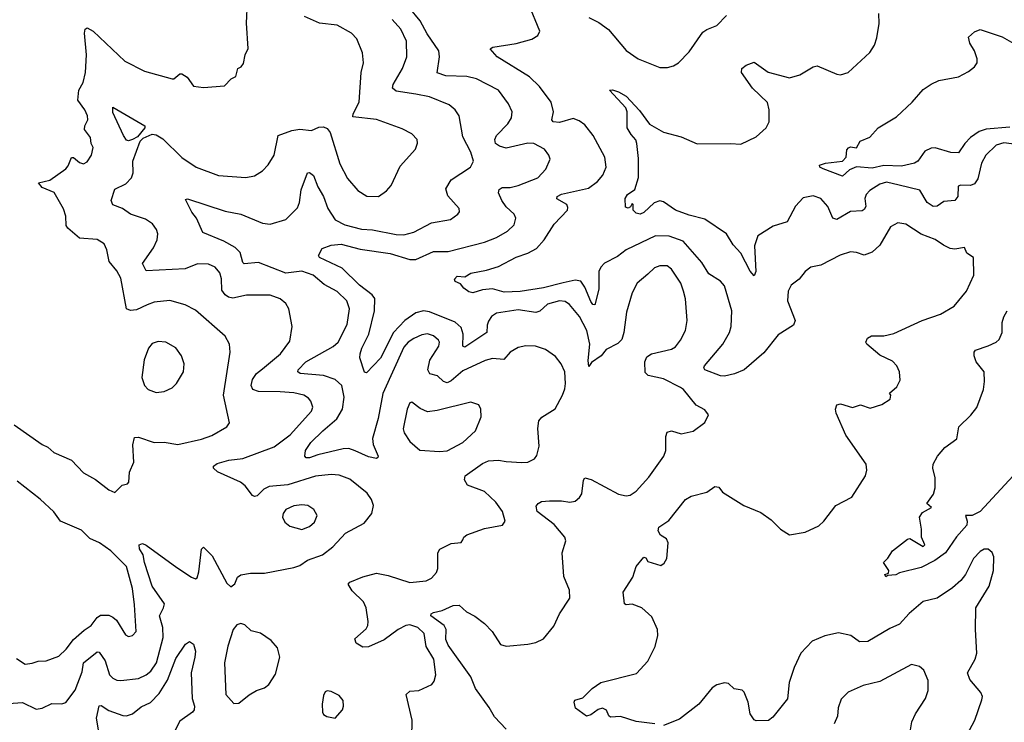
# Model space of a CAD drawing. Extents: x 1468344 to 1613994, y 525695 to 643861.
# Tile 257 of 427: x 1560581 to 1565587, y 585563 to 589134. Entities that reach past the tile are written whole.
import ezdxf

# ---------------------------------------------------------------- set-up
doc = ezdxf.new("R2010")
doc.units = 0

msp = doc.modelspace()

# ---------------------------------------------------------------- linework, layer by layer
at = {"layer": '0CON10XD'}
for points in [[(1561065, 586731.2), (1561101.7, 586768.3), (1561130, 586775), (1561136.4, 586783.6), (1561139.2, 586835), (1561160.8, 586885), (1561155.8, 586974.2), (1561165, 587010), (1561185, 587012), (1561265, 586985.8), (1561315, 586986.9), (1561385, 586975.5), (1561505, 587001.5), (1561558.5, 587021.5), (1561635, 587064.2), (1561648.6, 587085), (1561617.7, 587225), (1561651.1, 587445), (1561647.1, 587485), (1561625.8, 587525), (1561475, 587658.1), (1561423.3, 587685), (1561345, 587706.5), (1561265, 587698.2), (1561229.2, 587685), (1561175, 587659.3), (1561145, 587656.4), (1561125, 587664.3), (1561095, 587820), (1561075, 587857.8), (1561036.2, 587905), (1561024.4, 587965), (1561011.4, 587995), (1560975, 588017.3), (1560885, 588023.3), (1560826.7, 588075), (1560817.7, 588087.7), (1560815.7, 588135), (1560803.2, 588173.2), (1560755.8, 588255.8), (1560695, 588281.4), (1560676.7, 588305), (1560735, 588317.8), (1560815, 588376), (1560828.3, 588391.7), (1560845, 588433.3), (1560855, 588433.8), (1560885, 588408.8), (1560905, 588402), (1560925, 588411.2), (1560946, 588445), (1560954, 588485), (1560944.3, 588505), (1560940.8, 588535), (1560910.6, 588575), (1560913.1, 588595), (1560927.5, 588625), (1560926, 588645), (1560912.5, 588675), (1560876.5, 588725), (1560881.9, 588775), (1560904.3, 588815), (1560915.6, 588865), (1560920.9, 588955), (1560910.4, 589065), (1560913.8, 589086.2), (1560925, 589092.9), (1560955, 589075.6), (1561115, 588922.9), (1561215, 588872.9), (1561356.1, 588833.9), (1561365, 588833.8), (1561395, 588858), (1561405, 588858), (1561432.2, 588842.2), (1561465, 588796.7), (1561515, 588790), (1561621.7, 588798.3), (1561657, 588833), (1561680, 588845), (1561690, 588885), (1561706.4, 588893.6), (1561719.5, 588910.5), (1561727.5, 588955), (1561743, 588987), (1561734.1, 589115.9), (1561740, 589225)], [(1563055, 585528.6), (1562995, 585591.9), (1562968.8, 585638.8), (1562898.9, 585735), (1562875.5, 585795), (1562759.2, 585955), (1562747.7, 585985), (1562748.8, 586035), (1562740, 586055), (1562670.8, 586105), (1562672.8, 586115), (1562685, 586121.4), (1562729, 586131), (1562785, 586157.3), (1562815, 586159.2), (1562853.1, 586125), (1562895, 586103.1), (1562945, 586066.1), (1562982.9, 586025), (1563025, 585959.5), (1563055, 585950.5), (1563165, 585960.5), (1563205, 585969.4), (1563245, 585987.5), (1563297.6, 586052.4), (1563325.6, 586114.4), (1563378.6, 586195), (1563376, 586235), (1563347.1, 586305), (1563339.2, 586425), (1563357.5, 586485), (1563352.5, 586505), (1563298.2, 586568.2), (1563212, 586635), (1563207.5, 586662.5), (1563217.5, 586675), (1563235, 586685.8), (1563275, 586689.1), (1563335, 586689.6), (1563378.3, 586681.7), (1563405, 586686.5), (1563426.9, 586705), (1563438.5, 586725), (1563446.9, 586793.1), (1563455, 586806.2), (1563486.7, 586796.7), (1563625, 586722.9), (1563665, 586714.3), (1563685, 586718), (1563715, 586738), (1563780.4, 586809.6), (1563855.8, 586915), (1563865.6, 586945), (1563865.8, 587015), (1563872.5, 587037.5), (1563895, 587043.8), (1563945, 587030), (1564005, 587042.5), (1564065, 587086.2), (1564083.8, 587125), (1564065, 587152), (1564020.8, 587175), (1563955.6, 587255), (1563941.4, 587265), (1563855, 587309.3), (1563776.2, 587325), (1563760.4, 587340.4), (1563758.9, 587395), (1563768.9, 587421.1), (1563793.9, 587436.1), (1563895, 587459.1), (1563915, 587471.9), (1563940.6, 587505), (1563966.3, 587553.7), (1563975.6, 587605), (1563966.9, 587715), (1563956.4, 587755), (1563941.8, 587795), (1563895, 587865.6), (1563873.3, 587883.3), (1563835, 587883.8), (1563807.9, 587872.1), (1563775, 587841.1), (1563720, 587795), (1563694.7, 587745.3), (1563667.1, 587647.1), (1563653.1, 587545), (1563642, 587508), (1563621.7, 587488.3), (1563562.2, 587457.8), (1563536.7, 587425), (1563488.8, 587391.2), (1563475, 587371.2), (1563471.5, 587401.5), (1563480, 587485), (1563464.1, 587555), (1563427.2, 587625), (1563376.7, 587686.7), (1563355, 587701.5), (1563325, 587704.6), (1563265, 587688.4), (1563225, 587653.4), (1563205, 587645.3), (1563115, 587659.2), (1563005, 587642.7), (1562980, 587625), (1562965, 587602.5), (1562957.7, 587582.3), (1562956.3, 587543.7), (1562845, 587469.1), (1562834.6, 587474.6), (1562835.2, 587535.2), (1562825, 587569.5), (1562795, 587596.6), (1562665, 587649.2), (1562635, 587654.2), (1562595, 587644.8), (1562538.9, 587605), (1562482.1, 587545), (1562415, 587414.4), (1562345, 587338.8), (1562335, 587343.3), (1562310.8, 587415), (1562312, 587435), (1562320.5, 587465), (1562356.8, 587535), (1562384.7, 587655), (1562386.3, 587716.3), (1562373.2, 587735), (1562308.6, 587785), (1562220.3, 587870.3), (1562105, 587924.5), (1562100, 587935), (1562118.3, 587971.7), (1562165, 587988.2), (1562215, 587992.7), (1562312, 587968), (1562465, 587945.3), (1562565, 587915.8), (1562595, 587915.8), (1562685, 587955.9), (1562760, 587955), (1562945, 588003.2), (1563005, 588026.4), (1563061.4, 588058.6), (1563095, 588091.2), (1563104.3, 588125), (1563094.4, 588145), (1563055, 588182.7), (1563033.3, 588215), (1563015.8, 588254.2), (1563019.1, 588270.9), (1563035, 588280.6), (1563075, 588281.1), (1563115, 588290.4), (1563215, 588330.5), (1563256.5, 588373.5), (1563278.5, 588425), (1563271.9, 588445), (1563249.4, 588475), (1563195, 588504.6), (1563165, 588507.1), (1563055, 588481.5), (1563021.2, 588491.2), (1563001.1, 588505), (1562997.5, 588525), (1563005.6, 588545), (1563063.6, 588605), (1563080.9, 588635), (1563084.4, 588665), (1563066, 588706), (1563015.9, 588775.9), (1562903.1, 588833.1), (1562854.6, 588844.6), (1562747.6, 588847.6), (1562703.8, 588863.8), (1562715.4, 588944.6), (1562711.5, 588975), (1562652.5, 589062.5), (1562617.1, 589127.1), (1562560.8, 589195)], [(1564781.8, 587021.8), (1564732.9, 587135), (1564729.2, 587155), (1564735, 587176.7), (1564755, 587181.2), (1564815, 587163.8), (1564855.8, 587175.8), (1564905, 587160), (1564965, 587178.8), (1565007.5, 587205), (1565010, 587225), (1565003.9, 587236.1), (1565041.1, 587268.9), (1565057.9, 587302.1), (1565054.3, 587344.3), (1565040, 587375), (1565018.8, 587398.8), (1564955, 587429.2), (1564887.5, 587485), (1564882.5, 587495), (1564891.2, 587515), (1564912.6, 587527.4), (1564975, 587527.5), (1565025, 587538.5), (1565168.8, 587605), (1565263.4, 587636.6), (1565332, 587678), (1565395.6, 587755), (1565432, 587835), (1565430, 587925), (1565397, 587947), (1565385, 587976.7), (1565335, 587966.9), (1565311.3, 587971.3), (1565278.6, 587988.6), (1565235, 588016.9), (1565165, 588044.5), (1565086, 588095), (1565045, 588102.2), (1565009.3, 588080.7), (1564955, 587988.1), (1564915, 587953.1), (1564875, 587937.1), (1564835, 587951.5), (1564805, 587953.3), (1564753.1, 587936.9), (1564655, 587886.7), (1564603, 587877), (1564574, 587855), (1564544.2, 587815.8), (1564503.8, 587785), (1564487.5, 587755), (1564485.6, 587705), (1564524.3, 587605), (1564515, 587582), (1564438, 587532), (1564365, 587440.8), (1564265.3, 587354.7), (1564215, 587333.6), (1564165, 587321.5), (1564145, 587323.6), (1564065, 587354.3), (1564060, 587365), (1564063.1, 587375), (1564156.2, 587485), (1564189.5, 587545), (1564199.1, 587575), (1564201.8, 587655), (1564165, 587782), (1564145, 587805.6), (1564085, 587842), (1564049.3, 587899.3), (1563955, 588007.9), (1563884, 588034), (1563813.8, 588035), (1563665.3, 587964.7), (1563619.9, 587930.1), (1563555, 587896.9), (1563535, 587875.8), (1563526.2, 587855), (1563525.3, 587765), (1563505, 587684.2), (1563495, 587687.1), (1563485, 587702.5), (1563455.2, 587775.2), (1563434.3, 587804.3), (1563405, 587810.6), (1563343.7, 587796.3), (1563245, 587772), (1563125, 587753), (1563045, 587749), (1562985, 587766.8), (1562935, 587761.8), (1562885, 587745.6), (1562865, 587751.1), (1562838.7, 587768.7), (1562822, 587792), (1562795, 587803.8), (1562792, 587815), (1562805, 587830.8), (1562845, 587826.7), (1562874.3, 587845.7), (1562955, 587860.4), (1563015, 587880), (1563105, 587927.3), (1563165, 587947.7), (1563208.6, 587971.4), (1563248.5, 588015), (1563298.9, 588095), (1563366.2, 588165), (1563368.8, 588178.8), (1563362.5, 588195), (1563312.7, 588222.7), (1563314.3, 588235), (1563335, 588246.4), (1563472.5, 588277.5), (1563518.1, 588311.9), (1563546.1, 588343.9), (1563563.6, 588385), (1563556.9, 588435), (1563496.1, 588545), (1563455, 588598.8), (1563425, 588620.4), (1563395, 588630.8), (1563325, 588611.2), (1563294, 588615), (1563287.1, 588625), (1563294.4, 588665), (1563283.6, 588715), (1563224.1, 588794.1), (1563173.4, 588843.4), (1563008, 588945), (1562974, 588985), (1562985.9, 588994.1), (1563105, 589013.3), (1563184.6, 589035.4), (1563216.3, 589053.7), (1563225.6, 589075), (1563170.1, 589210.1)], [(1565648.9, 588498.9), (1565585, 588507.6), (1565545, 588496.6), (1565492.5, 588445), (1565472, 588405), (1565452.3, 588325), (1565435, 588299.5), (1565415, 588290.4), (1565366.8, 588293.2), (1565352.2, 588287.8), (1565350.6, 588235), (1565335.4, 588214.6), (1565280, 588210), (1565245, 588185.6), (1565225, 588184.6), (1565195.6, 588205), (1565157.1, 588267.1), (1565052.8, 588292.7), (1564987.9, 588307.9), (1564955, 588297.3), (1564904.2, 588265.8), (1564884.5, 588245), (1564878.8, 588225), (1564883.6, 588185), (1564875, 588168.6), (1564865, 588162.9), (1564805, 588158.9), (1564735, 588117.8), (1564715.4, 588125.4), (1564690.5, 588185), (1564654.6, 588224.6), (1564615, 588238.9), (1564565, 588228.5), (1564525, 588185.6), (1564483.3, 588106.7), (1564412, 588085), (1564334.4, 588035), (1564316.4, 587985), (1564324.3, 587855), (1564315, 587832), (1564295, 587856), (1564247.9, 587947.9), (1564209.4, 587989.4), (1564175.2, 588045.2), (1564065, 588120), (1563985, 588139.6), (1563915, 588165.7), (1563855, 588207.5), (1563835, 588213.5), (1563806.6, 588203.4), (1563755, 588153.8), (1563735, 588146.2), (1563715, 588151.2), (1563700, 588165), (1563700, 588195), (1563695, 588200), (1563687.5, 588182.5), (1563675, 588176.7), (1563661.4, 588181.4), (1563660, 588225), (1563672.2, 588245), (1563708.5, 588271.5), (1563727.8, 588332.2), (1563728.1, 588428.1), (1563719.2, 588505), (1563713.2, 588523.2), (1563689.5, 588549.5), (1563670, 588585), (1563668.9, 588665), (1563663.1, 588685), (1563580, 588775), (1563595, 588776.7), (1563625, 588766.4), (1563665, 588744.5), (1563731.7, 588671.7), (1563783.6, 588603.6), (1563855, 588562.5), (1563945, 588538.9), (1564025, 588502.9), (1564195.4, 588505.4), (1564248.3, 588501.7), (1564325, 588538.5), (1564376, 588584), (1564391.2, 588615), (1564392.5, 588675), (1564382.8, 588712.8), (1564307.1, 588785), (1564251.2, 588865), (1564253.3, 588885), (1564275, 588903.3), (1564315, 588917.5), (1564387, 588867), (1564495, 588838), (1564546.8, 588853.2), (1564615, 588894), (1564635, 588900), (1564735, 588856.2), (1564755, 588853.8), (1564792.5, 588865), (1564903, 588967), (1564928, 589005), (1564939.1, 589040.9), (1564951.1, 589115), (1564949.5, 589165)], [(1562575.6, 585485), (1562576.9, 585575), (1562545.9, 585704.1), (1562565, 585721.2), (1562610, 585725), (1562676.2, 585755), (1562687.6, 585772.4), (1562696.1, 585803.9), (1562686.7, 585885), (1562648.4, 585948.4), (1562638.2, 586015), (1562605.6, 586045), (1562565, 586059.1), (1562545, 586055.3), (1562505.7, 586034.3), (1562435, 585981.8), (1562355, 585947.3), (1562325, 585945.6), (1562292, 585965), (1562285, 585987.5), (1562342.4, 586037.6), (1562351.4, 586055), (1562352.9, 586075), (1562342, 586145), (1562329.2, 586175), (1562270.7, 586230.7), (1562251.2, 586265), (1562260, 586275), (1562325, 586302.9), (1562395, 586320.8), (1562455, 586308.9), (1562565, 586273.8), (1562647.4, 586282.6), (1562675, 586295.8), (1562700, 586325), (1562706.7, 586345), (1562707.8, 586425), (1562717.2, 586442.8), (1562775, 586472.5), (1562825, 586477.5), (1562835, 586490), (1562840, 586505), (1562855, 586516.2), (1562945, 586548.6), (1563035.5, 586564.5), (1563049.4, 586585), (1563036.7, 586635), (1563001.5, 586681.5), (1562945, 586735.5), (1562857.9, 586767.9), (1562843.5, 586795), (1562846.9, 586815), (1562935, 586879.2), (1562965, 586891.8), (1563015, 586896.2), (1563055, 586888.2), (1563135, 586884.4), (1563165, 586885.8), (1563197.9, 586902.1), (1563210.9, 586919.1), (1563222.6, 586967.4), (1563215.7, 587055.7), (1563220.6, 587095), (1563235.5, 587114.5), (1563303.1, 587156.9), (1563340.8, 587225), (1563352.2, 587257.8), (1563356.5, 587285), (1563352.2, 587345), (1563334.6, 587384.6), (1563305, 587422), (1563255, 587457.5), (1563204.3, 587474.3), (1563155, 587476.9), (1563115, 587467.5), (1563075, 587444.4), (1563042.8, 587407.2), (1562985, 587412.9), (1562947.6, 587402.4), (1562835, 587350), (1562775, 587298), (1562755, 587288.2), (1562735.6, 587295), (1562705, 587324.6), (1562665.7, 587335), (1562656.7, 587355), (1562667.2, 587402.8), (1562711.8, 587475), (1562715.5, 587495), (1562711.1, 587505), (1562685, 587527.9), (1562655, 587538.2), (1562625, 587532.5), (1562585, 587514.5), (1562556.7, 587495), (1562535, 587470), (1562426.7, 587235), (1562403.5, 587106.5), (1562375.3, 587005), (1562378, 586975), (1562404, 586915), (1562401.7, 586908.3), (1562395, 586904.5), (1562355, 586912.7), (1562287, 586943), (1562255, 586954.1), (1562225, 586953.1), (1562097.1, 586922.9), (1562055, 586907.1), (1562038, 586908), (1562031.2, 586915), (1562033.5, 586945), (1562062.1, 586985), (1562121.8, 587045), (1562194.4, 587105.6), (1562222.6, 587155), (1562230.5, 587215), (1562218.8, 587275), (1562185, 587306.2), (1562125.6, 587325.6), (1562006.4, 587336.4), (1561995.8, 587345), (1561996.9, 587355), (1562035.4, 587395), (1562175, 587472.4), (1562200.8, 587495), (1562245.4, 587585), (1562258.2, 587665), (1562244.5, 587705), (1562195, 587752.7), (1562128.7, 587788.7), (1562073.1, 587835), (1562015, 587856.2), (1561935, 587846.2), (1561795, 587900.2), (1561722.5, 587892.5), (1561715, 587900), (1561701.3, 587951.3), (1561676.6, 587976.6), (1561618.5, 588008.5), (1561511.5, 588051.5), (1561480.8, 588125), (1561456.4, 588155), (1561425, 588220), (1561435, 588223.8), (1561625, 588160), (1561705, 588145.3), (1561815, 588100), (1561855, 588095.5), (1561935, 588119.1), (1561993, 588177), (1562003.4, 588205), (1562011.6, 588268.4), (1562045, 588356), (1562055, 588357.5), (1562075, 588341.4), (1562096.8, 588285), (1562126.2, 588235), (1562147.1, 588175), (1562185, 588116.7), (1562235, 588091.8), (1562319.6, 588069.6), (1562375, 588065.3), (1562495, 588041.6), (1562535, 588041.3), (1562585, 588053.8), (1562675, 588100.9), (1562772.1, 588117.9), (1562808.8, 588145), (1562816.7, 588156.7), (1562816.2, 588175), (1562758.6, 588238.6), (1562748.2, 588275), (1562775, 588319.4), (1562872.5, 588385), (1562888.2, 588415), (1562875, 588460), (1562835, 588538.8), (1562815.8, 588645), (1562795.8, 588675), (1562765, 588701.1), (1562665, 588741.2), (1562595, 588755.4), (1562495, 588770.8), (1562476.7, 588785), (1562479.2, 588805), (1562526.9, 588885), (1562548.8, 588945), (1562548.2, 589025), (1562519.6, 589085), (1562475, 589135.4)], [(1562209.4, 588400.6), (1562247.3, 588327.3), (1562300, 588265), (1562346.4, 588236.4), (1562405, 588235.6), (1562446.7, 588263.3), (1562469.5, 588290.5), (1562515, 588390), (1562593.3, 588475), (1562603.6, 588506.4), (1562601.2, 588525), (1562575, 588553.3), (1562525, 588578.8), (1562395, 588627.1), (1562275, 588640), (1562276.7, 588655), (1562307.1, 588715), (1562317.1, 588865), (1562328.9, 588915), (1562324.3, 588965), (1562295, 589036.7), (1562268.8, 589065), (1562195, 589105.7), (1562105.4, 589115.4), (1562029.1, 589149.1)], [(1563474.3, 589144.3), (1563525, 589118.9), (1563575, 589084.1), (1563665, 588976.4), (1563725, 588935.6), (1563835, 588890), (1563875, 588890), (1563905, 588898.8), (1563930, 588915), (1563985, 588970), (1564055, 589070.6), (1564075, 589084.4), (1564126.1, 589103.9), (1564175.3, 589154.7)], [(1565615, 588586.8), (1565495, 588576.7), (1565458.9, 588565), (1565415.4, 588535), (1565386, 588505), (1565353.6, 588456.4), (1565315, 588458.2), (1565235, 588481.8), (1565215, 588481.6), (1565183.2, 588465), (1565147.5, 588415), (1565130, 588405), (1565065, 588388.6), (1564975, 588392.5), (1564915, 588380), (1564835, 588385.8), (1564799.4, 588370.6), (1564765, 588338.9), (1564665.5, 588375.5), (1564650, 588385), (1564647.5, 588395), (1564677.5, 588405), (1564765, 588414.2), (1564783.8, 588435), (1564787, 588473), (1564795, 588482.5), (1564805, 588487.5), (1564835, 588482.5), (1564853.8, 588516.2), (1564903.6, 588536.4), (1564946.7, 588585), (1565039.1, 588640.9), (1565118, 588715), (1565175, 588779.2), (1565214.6, 588805.4), (1565255, 588825.5), (1565355, 588843.5), (1565405, 588870), (1565435.8, 588895), (1565448.6, 588915), (1565449.4, 588935), (1565436.4, 588975), (1565411.8, 589015), (1565404.3, 589045), (1565435, 589071.2), (1565465, 589083.3), (1565475, 589081.2), (1565576, 589046), (1565635, 589012.2)], [(1561135, 588517.8), (1561125, 588521.4), (1561108.1, 588545), (1561055, 588662), (1561055, 588688.8), (1561218, 588595), (1561217.1, 588585), (1561180.9, 588539.1), (1561155, 588524.6), (1561135, 588517.8)], [(1560525, 585658.5), (1560595, 585663.5), (1560665, 585630), (1560695, 585635.6), (1560745, 585659.5), (1560795, 585656.7), (1560815, 585664.2), (1560863.7, 585726.3), (1560899.3, 585820.7), (1560906.2, 585865), (1560975, 585920.9), (1560985, 585919.4), (1561016.1, 585875), (1561037.7, 585805), (1561055, 585787.1), (1561075, 585778.2), (1561095, 585775.5), (1561185, 585786.7), (1561225, 585803.9), (1561247.3, 585822.7), (1561276.6, 585865), (1561310.3, 585995), (1561309.7, 586045), (1561292.2, 586105), (1561313.1, 586145), (1561316.8, 586165), (1561254, 586255), (1561216.1, 586375), (1561209.6, 586415), (1561190.5, 586445), (1561188.6, 586465), (1561205, 586471.5), (1561225, 586462.7), (1561379.5, 586349.5), (1561455, 586300.5), (1561475, 586292.9), (1561483, 586297), (1561492.3, 586327.7), (1561506.1, 586443.9), (1561515, 586453.3), (1561558.9, 586408.9), (1561635, 586270), (1561655, 586252.5), (1561675, 586267.5), (1561689.3, 586300.7), (1561705, 586313.3), (1561755, 586321.2), (1561825, 586322), (1561975, 586350.4), (1562005, 586360), (1562045, 586387.3), (1562121.4, 586415), (1562173.3, 586455), (1562236.9, 586525), (1562333.1, 586575), (1562371.4, 586625), (1562380, 586665), (1562370.6, 586695), (1562347.4, 586727.4), (1562259.5, 586799.5), (1562205, 586818.8), (1562165, 586821.8), (1562085.3, 586814.7), (1561945, 586769.8), (1561848.8, 586761.2), (1561822.1, 586747.9), (1561788, 586715), (1561775, 586711.4), (1561765, 586715.8), (1561726.9, 586765), (1561704.1, 586784.1), (1561586.2, 586836.2), (1561565.7, 586855), (1561566.9, 586865), (1561585, 586879.1), (1561644.7, 586895.2), (1561716, 586904), (1561875, 586963.6), (1561955.6, 587024.4), (1562065.6, 587145), (1562071.4, 587165), (1562061.4, 587195), (1562050.2, 587210.2), (1562025, 587225.4), (1561975, 587237.1), (1561905, 587243.2), (1561794.7, 587244.7), (1561766.7, 587255), (1561757.5, 587275), (1561764.1, 587305), (1561784.8, 587335.2), (1561815, 587359.3), (1561906.5, 587435), (1561955, 587500), (1561966.9, 587575), (1561949.4, 587665), (1561935, 587691.2), (1561905.6, 587715.6), (1561855, 587734.4), (1561734.5, 587734.5), (1561665, 587718.8), (1561642.9, 587722.9), (1561625, 587735.4), (1561609.2, 587759.1), (1561606.6, 587816.6), (1561597.9, 587847.9), (1561575, 587876.7), (1561541.3, 587891.3), (1561485, 587892.8), (1561422, 587868), (1561225, 587857.1), (1561205.6, 587895), (1561260.9, 587975), (1561280, 588015), (1561283.1, 588045), (1561277.2, 588067.2), (1561256.2, 588096.2), (1561220.4, 588120.4), (1561145, 588146.2), (1561104, 588174), (1561055, 588193.3), (1561046.7, 588215), (1561065, 588271.8), (1561120.2, 588299.8), (1561149.5, 588330.5), (1561157.9, 588355), (1561157.1, 588415), (1561193.3, 588516.7), (1561208.1, 588531.9), (1561255, 588551.2), (1561275, 588548.5), (1561308.5, 588528.5), (1561405, 588433.1), (1561478.8, 588385), (1561592.4, 588342.4), (1561731.3, 588331.3), (1561775, 588340), (1561816.2, 588365), (1561845, 588396.2), (1561874.5, 588445.5), (1561894.6, 588545.4), (1561965, 588571.1), (1562005, 588576.9), (1562065, 588571.4), (1562102.8, 588587.2), (1562125, 588588.9), (1562145, 588580), (1562159.8, 588559.8), (1562209.4, 588400.6)], [(1565632.3, 586815), (1565464.6, 586635), (1565424.3, 586614.3), (1565390, 586615), (1565398.5, 586585), (1565396.2, 586565), (1565343.3, 586506.7), (1565288.9, 586425), (1565234.6, 586385.4), (1565165, 586350), (1565055, 586323.3), (1565035, 586313.3), (1564995, 586310), (1564985, 586302.5), (1564980, 586315), (1564998.3, 586321.7), (1565000, 586335), (1564972.5, 586375), (1564995, 586397.5), (1565018.8, 586435), (1565095, 586493.3), (1565107, 586497), (1565175, 586457.5), (1565182.5, 586465), (1565166, 586505), (1565166, 586545), (1565155.5, 586605), (1565170.6, 586629.4), (1565216.7, 586655), (1565193.3, 586675), (1565227, 586723), (1565236.2, 586755), (1565236.2, 586805), (1565223.8, 586855), (1565226.2, 586875), (1565246.7, 586915), (1565285, 586960), (1565345.5, 587004.5), (1565356, 587065), (1565416.3, 587123.7), (1565447.2, 587162.8), (1565480.8, 587255), (1565487.1, 587295), (1565484.3, 587345), (1565444.4, 587395), (1565434, 587425), (1565433.3, 587445), (1565440, 587455), (1565505, 587476.5), (1565545.5, 587494.5), (1565561.3, 587508.7), (1565577.1, 587545), (1565576.9, 587595), (1565585, 587623.3), (1565602, 587655)], [(1561275, 587239.2), (1561315, 587244.2), (1561357, 587263), (1561378.8, 587285), (1561413.8, 587345), (1561418, 587385), (1561404, 587425), (1561375, 587467.1), (1561325, 587494.3), (1561285, 587498.6), (1561255, 587487.5), (1561235.7, 587465), (1561214.4, 587405), (1561202, 587315), (1561216, 587275), (1561234.5, 587254.5), (1561275, 587239.2)], [(1562715, 586940), (1562755, 586943.5), (1562834.2, 586985), (1562898.1, 587045), (1562927.5, 587115), (1562926.2, 587155), (1562916.1, 587176.1), (1562875, 587190), (1562703, 587147), (1562655, 587141.9), (1562617.8, 587157.8), (1562575, 587190), (1562565, 587186.7), (1562551.4, 587155), (1562530.6, 587055), (1562535.7, 587035), (1562565, 586990), (1562615.7, 586945.7), (1562715, 586940)], [(1560553.3, 587075), (1560695.6, 586975.6), (1560725, 586960.8), (1560755, 586934.2), (1560845.4, 586895.4), (1560905, 586831.4), (1560967.4, 586797.4), (1561035, 586744), (1561065, 586731.2)], [(1563810, 585555), (1563715, 585567.5), (1563635, 585593.1), (1563585, 585588.8), (1563576, 585596), (1563564.2, 585625), (1563545, 585635.6), (1563522.2, 585627.8), (1563485, 585600.6), (1563462.5, 585595), (1563407.5, 585635), (1563400, 585665), (1563403.3, 585676.7), (1563445, 585687.5), (1563492, 585735), (1563535, 585765.6), (1563717.9, 585812.1), (1563775, 585874), (1563811.4, 585948.6), (1563826.2, 586005), (1563824.5, 586035), (1563795, 586099.2), (1563745, 586145.8), (1563695, 586164.2), (1563665, 586160.8), (1563655.8, 586165.8), (1563650, 586225), (1563699.1, 586300.9), (1563716, 586355), (1563755, 586402.5), (1563765, 586400), (1563775, 586381.2), (1563840.7, 586360.7), (1563858.3, 586371.7), (1563872, 586395), (1563878, 586475), (1563870, 586495), (1563838.8, 586515), (1563827, 586537), (1563831.2, 586555), (1563880.8, 586589.2), (1563966.2, 586695), (1563995, 586712.5), (1564075, 586732), (1564115, 586762), (1564135, 586758), (1564155, 586733.3), (1564263.3, 586665), (1564349.7, 586629.7), (1564401.7, 586591.7), (1564450, 586545), (1564495, 586516.2), (1564575, 586530), (1564645, 586562.5), (1564670, 586585), (1564731.2, 586665), (1564812.1, 586707.9), (1564881.4, 586815), (1564888.1, 586845), (1564884.2, 586875), (1564781.8, 587021.8)], [(1560609.4, 585859.4), (1560645, 585863.6), (1560675, 585873.6), (1560715, 585875.5), (1560780.3, 585899.7), (1560817.3, 585935), (1560855.5, 585985), (1560908.4, 586031.6), (1560945.2, 586054.8), (1560975, 586095.6), (1560992.2, 586107.8), (1561035, 586108.2), (1561055, 586098.1), (1561072.6, 586082.6), (1561118.3, 586008.3), (1561135, 586000), (1561155, 586003.8), (1561173.3, 586025), (1561165, 586160), (1561155, 586243.3), (1561124.6, 586355), (1561045.2, 586435.2), (1560987.3, 586475), (1560937, 586497), (1560895, 586539.1), (1560788.6, 586585), (1560755, 586632.5), (1560685, 586696.5), (1560568.2, 586788.2)], [(1562015, 586543.3), (1562055, 586558.1), (1562080.2, 586579.8), (1562093.1, 586615), (1562076.9, 586645), (1562046, 586665), (1562015, 586668), (1561975, 586663.6), (1561934.6, 586645.4), (1561921.4, 586625), (1561917.5, 586605), (1561929.7, 586579.7), (1561955, 586560), (1562015, 586543.3)], [(1565398.5, 585501.5), (1565438.1, 585575), (1565472.7, 585677.3), (1565475.7, 585695), (1565467.5, 585715), (1565411.7, 585781.7), (1565400, 585815), (1565438.5, 585885), (1565447.5, 585915), (1565440.9, 586035), (1565443.1, 586145), (1565510.6, 586255), (1565532.7, 586335), (1565533.1, 586405), (1565525, 586426.7), (1565505, 586443.8), (1565485, 586442.9), (1565465, 586431.9), (1565431.1, 586395), (1565390, 586315), (1565366.1, 586283.9), (1565323.3, 586246.7), (1565246.2, 586195), (1565175, 586177.5), (1565104, 586116), (1565055, 586061.9), (1565005, 586039.4), (1564894, 585974), (1564851.7, 585971.7), (1564807.5, 586005), (1564745, 586018.5), (1564675, 586003.5), (1564610, 585975), (1564552, 585915), (1564518.5, 585841.5), (1564494.2, 585765), (1564485, 585683.3), (1564410.3, 585589.7), (1564387.9, 585572.1), (1564325, 585571.2), (1564315, 585576.7), (1564295.6, 585605.6), (1564284.3, 585665), (1564265, 585716.2), (1564255, 585726), (1564214.3, 585734.3), (1564185, 585761.2), (1564165, 585764.2), (1564125, 585754), (1564101.7, 585738.3), (1564033.9, 585656.1), (1563935, 585580), (1563855, 585548)], [(1561669.3, 585659.3), (1561695, 585660), (1561747.4, 585702.6), (1561784.6, 585725.4), (1561825, 585738.5), (1561847.1, 585755), (1561881.7, 585808.3), (1561904.4, 585895), (1561891.3, 585941.3), (1561859.3, 585979.3), (1561805.6, 586015.6), (1561758.8, 586028.8), (1561725, 586058.8), (1561705, 586066), (1561685, 586058.8), (1561666, 586035), (1561638.9, 585951.1), (1561622.5, 585865), (1561630, 585705), (1561669.3, 585659.3)], [(1560981.5, 585525), (1560971.8, 585585), (1560985, 585647.5), (1560995, 585648), (1561035, 585623.8), (1561105, 585598.8), (1561125, 585596.2), (1561155, 585606.2), (1561198.8, 585641.2), (1561246.6, 585663.4), (1561289.7, 585710.3), (1561332.6, 585777.4), (1561375, 585886.9), (1561425, 585961.2), (1561445, 585973.8), (1561465, 585960), (1561468.9, 585948.9), (1561474.3, 585925), (1561471.1, 585895), (1561452.3, 585815), (1561457.8, 585685), (1561469.1, 585645), (1561467.6, 585627.6), (1561459.5, 585615), (1561395, 585568.5), (1561357.1, 585492.9)], [(1560565, 585888), (1560609.4, 585859.4)], [(1565109.5, 585525), (1565117.3, 585565), (1565135, 585605.8), (1565185.7, 585685), (1565200.8, 585725), (1565200, 585775), (1565178.7, 585828.7), (1565156.6, 585846.6), (1565115, 585856.5), (1564955, 585771.1), (1564870.3, 585750.3), (1564793, 585717), (1564758.5, 585681.5), (1564742.6, 585637.4), (1564739.1, 585595), (1564721.9, 585555)], [(1562185, 585583.8), (1562222.7, 585627.3), (1562228, 585645), (1562226, 585675), (1562205, 585698.8), (1562165, 585720), (1562145, 585722.5), (1562135, 585717.5), (1562125, 585700), (1562118.8, 585655), (1562120.8, 585615), (1562125, 585603.8), (1562142.1, 585592.1), (1562185, 585583.8)]]:
    msp.add_lwpolyline(points, dxfattribs=at)

doc.saveas('drawing.dxf')
